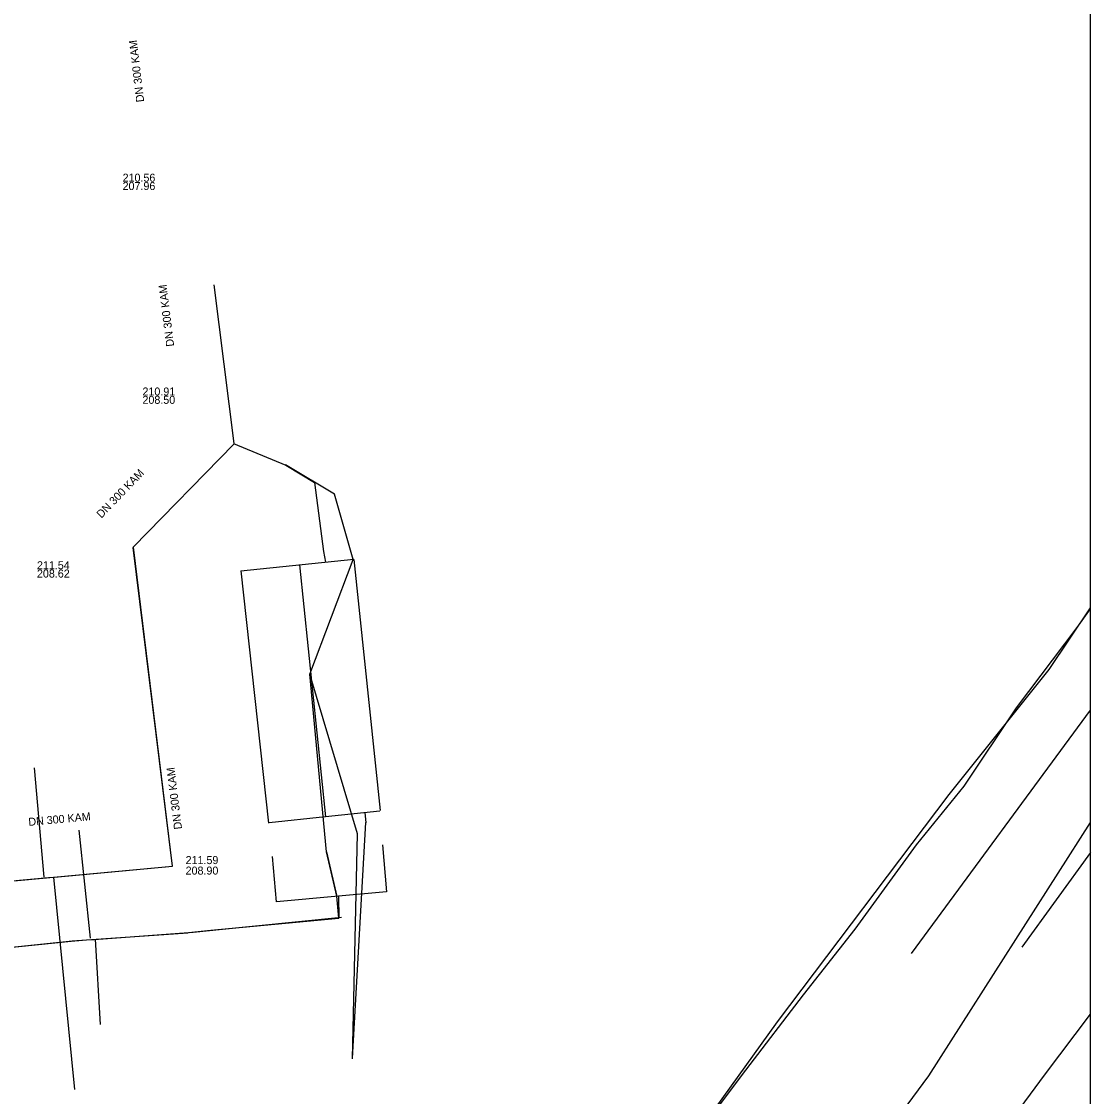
# Model space of a CAD drawing. Extents: x -599951 to -598963, y -1164095 to -1162939.
# Drawn here: x -599070 to -598963.2, y -1163303.1 to -1163195.6 of the extents above; entities that cross this region are included whole.
import ezdxf

# ---------------------------------------------------------------- set-up
doc = ezdxf.new("R2010")
doc.units = 0
for name, color, linetype in [('Level 1', 7, 'Continuous'), ('Vrstva 1', 7, 'Continuous'), ('Vrstva 12', 7, 'Continuous'), ('Vrstva 42', 7, 'Continuous'), ('Vrstva 5', 7, 'Continuous'), ('Vrstva 53', 7, 'Continuous'), ('Vrstva 55', 7, 'Continuous'), ('Vrstva 8', 7, 'Continuous')]:
    doc.layers.add(name, color=color, linetype=linetype)

msp = doc.modelspace()

# ---------------------------------------------------------------- linework, layer by layer
at = {"layer": 'Level 1'}
for points in [[(-599050.8, -1163221.98), (-599048.8, -1163237.83)], [(-599058.84, -1163248.2), (-599048.76, -1163237.84)], [(-599048.82, -1163237.82), (-599043.61, -1163239.98), (-599040.73, -1163241.71), (-599039.83, -1163248.62), (-599039.64, -1163249.68)], [(-599054.91, -1163280.06), (-599058.81, -1163248.17)], [(-599048.1, -1163250.54), (-599036.8, -1163249.39)], [(-599036.8, -1163249.42), (-599034.18, -1163274.5)], [(-599042.23, -1163249.94), (-599039.65, -1163275.15)], [(-599048.1, -1163250.54), (-599045.34, -1163275.76)], [(-599068.73, -1163270.25), (-599067.77, -1163281.17)], [(-599034.21, -1163274.56), (-599039.64, -1163275.15), (-599045.27, -1163275.75)], [(-599035.7, -1163274.72), (-599035.6, -1163275.74)], [(-599173.8, -1163822.04), (-599166.01, -1163726.36), (-599144.8, -1163624.27), (-599116.33, -1163540.56), (-599088.36, -1163467.42), (-599053.62, -1163407.24), (-599018.44, -1163353.97), (-598979.36, -1163301.03), (-598963.215, -1163275.716)], [(-599036.93, -1163299.25), (-599035.6, -1163275.69)], [(-599064.29, -1163276.47), (-599063.16, -1163287.28)], [(-599033.95, -1163277.92), (-599033.53, -1163282.62), (-599038.32, -1163283.06), (-599044.52, -1163283.62), (-599044.94, -1163279.09)], [(-599039.55, -1163278.62), (-599038.49, -1163283.11)], [(-599088.87, -1163283.31), (-599079.8, -1163282.35), (-599054.91, -1163280.08)], [(-599066.82, -1163281.17), (-599064.72, -1163302.38)], [(-599038.32, -1163283.06), (-599038.31, -1163285.25)], [(-599050.94, -1163286.47), (-599038.05, -1163285.18)], [(-599064.94, -1163287.54), (-599053.4, -1163286.72)], [(-599053.2, -1163286.7), (-599050.9, -1163286.46)], [(-599088.87, -1163290.03), (-599064.91, -1163287.54)], [(-599062.11, -1163295.88), (-599062.62, -1163287.38)]]:
    msp.add_lwpolyline(points, dxfattribs=at)
at = {"layer": 'Vrstva 1'}
for p, q in [((-599041.201, -1163260.869), (-599036.879, -1163249.412)), ((-599039.549, -1163278.62), (-599041.201, -1163260.869)), ((-599036.425, -1163276.839), (-599041.201, -1163260.869)), ((-598981.11, -1163288.81), (-598963.215, -1163264.482)), ((-599036.94, -1163299.34), (-599036.425, -1163276.839)), ((-599038.49, -1163283.08), (-599039.549, -1163278.62)), ((-599038.29, -1163285.25), (-599038.49, -1163283.08)), ((-599051.079, -1163286.48), (-599038.29, -1163285.25)), ((-599053.321, -1163286.71), (-599051.079, -1163286.48)), ((-598967.8, -1163300.96), (-598963.215, -1163294.873)), ((-598997.47, -1163341.11), (-598967.8, -1163300.96))]:
    msp.add_line(p, q, dxfattribs=at)
for points in [[(-599036.879, -1163249.412), (-599038.722, -1163242.903), (-599043.63, -1163239.97)], [(-599065.048, -1163287.552), (-599063.504, -1163287.441), (-599062.761, -1163287.388), (-599053.321, -1163286.71)], [(-599114.398, -1163292.695), (-599086.084, -1163289.744), (-599085.537, -1163289.687), (-599072.458, -1163288.324), (-599071.911, -1163288.267), (-599065.048, -1163287.552)]]:
    msp.add_lwpolyline(points, dxfattribs=at)
at = {"layer": 'Vrstva 42'}
msp.add_lwpolyline([(-599003.71, -1163308.51), (-598997.63, -1163300.44), (-598991.87, -1163292.94), (-598986.72, -1163286.38), (-598980.6, -1163277.94), (-598975.85, -1163272.06), (-598970.6, -1163264.23), (-598964.56, -1163256.21), (-598963.215, -1163254.359)], dxfattribs=at)
at = {"layer": 'Vrstva 5'}
msp.add_line((-599054.91, -1163280.08), (-599058.85, -1163248.21), dxfattribs=at)
msp.add_lwpolyline([(-599079.945, -1163282.356), (-599067.297, -1163281.206), (-599066.7, -1163281.152), (-599054.91, -1163280.08)], dxfattribs=at)
at = {"layer": 'Vrstva 53'}
msp.add_lwpolyline([(-599951.125, -1164094.695), (-598963.215, -1164094.695), (-598963.215, -1162939.4), (-599951.125, -1162939.4)], close=True, dxfattribs=at)
at = {"layer": 'Vrstva 55'}
msp.add_line((-598963.215, -1163278.715), (-598970.08, -1163288.15), dxfattribs=at)
for points in [[(-598977.34, -1163272.91), (-598967.351, -1163260.396), (-598963.215, -1163254.243)], [(-599056.04, -1163381.08), (-599055.28, -1163379.34), (-599043.923, -1163362.721), (-599019.14, -1163329.99), (-598994.477, -1163295.635), (-598977.34, -1163272.91)]]:
    msp.add_lwpolyline(points, dxfattribs=at)

# ---------------------------------------------------------------- texts
at = {"layer": 'Vrstva 12'}
for rotation, p in [(96.71528, (-599057.744, -1163203.663)), (97.11635, (-599054.746, -1163228.09)), (46.01001, (-599062.024, -1163245.34))]:
    msp.add_text('DN 300 KAM', height=0.8, rotation=rotation, dxfattribs=at).set_placement(p)
for s, p in [('210.56', (-599059.906, -1163211.656)), ('207.96', (-599059.906, -1163212.488)), ('210.91', (-599057.919, -1163233.025)), ('208.50', (-599057.919, -1163233.857)), ('211.54', (-599068.46, -1163250.39)), ('208.62', (-599068.46, -1163251.222))]:
    msp.add_text(s, height=0.8, dxfattribs=at).set_placement(p)
at = {"layer": 'Vrstva 8'}
for rotation, p in [(97.05905, (-599053.964, -1163276.341)), (5.21392, (-599069.28, -1163276.047))]:
    msp.add_text('DN 300 KAM', height=0.8, rotation=rotation, dxfattribs=at).set_placement(p)
for s, p in [('211.59', (-599053.61, -1163279.859)), ('208.90', (-599053.61, -1163280.909))]:
    msp.add_text(s, height=0.8, dxfattribs=at).set_placement(p)

doc.saveas('drawing.dxf')
